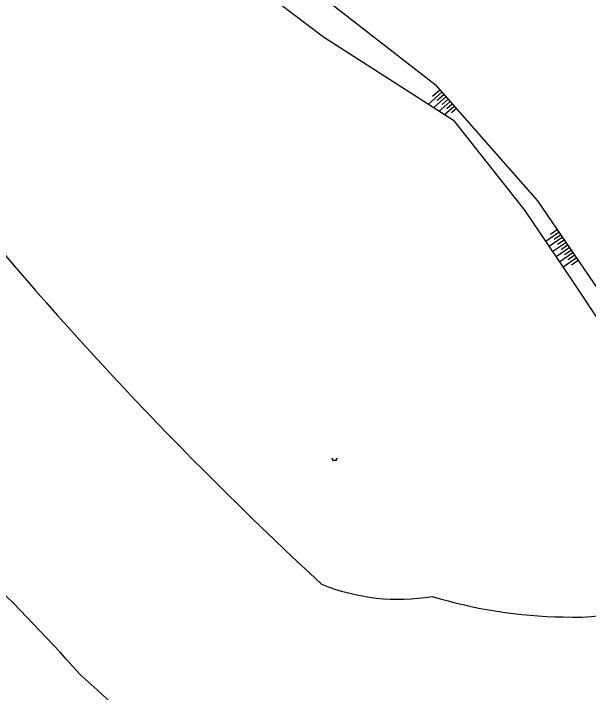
# Model space of a CAD drawing. Extents: x -596024 to -594475, y -1163820 to -1161957.
# Drawn here: x -594851.1 to -594665.4, y -1163399 to -1163179.9 of the extents above; entities that cross this region are included whole.
import ezdxf

# ---------------------------------------------------------------- set-up
doc = ezdxf.new("R2010")
doc.units = 0
for name, color, linetype in [('Level 11', 7, 'Continuous'), ('Level 14', 7, 'Continuous'), ('Level 15', 7, 'Continuous'), ('Level 35', 7, 'Continuous')]:
    doc.layers.add(name, color=color, linetype=linetype)

msp = doc.modelspace()

# ---------------------------------------------------------------- linework, layer by layer
at = {"layer": 'Level 11'}
for centre, radius, start, end in [((-593908.2, -1162449.38), 1244.17, 219.51332, 227.31928), ((-595255.78, -1163769.98), 568.79, 41.5148, 51.5732), ((-594670.12, -1163302.34), 72.36, 267.2621, 342.021), ((-594726.83, -1163303.5), 65.41, 247.7115, 279.6046), ((-594671.09, -1163220), 154.63, 253.1482, 269.079), ((-597828.39, -1166727.79), 4484.64, 46.9946, 48.03959)]:
    msp.add_arc(centre, radius, start, end, dxfattribs=at)
at = {"layer": 'Level 14'}
for points in [[(-594849.56, -1163069.93), (-594825.66, -1163098.07), (-594804.11, -1163127.21), (-594774.05, -1163158.5), (-594750.2, -1163175.35), (-594714.94, -1163202.79), (-594681.94, -1163240.35), (-594659.17, -1163273.5), (-594628.17, -1163300.36), (-594609.26, -1163315.98), (-594601.3, -1163324.67), (-594573.81, -1163358.62), (-594547.84, -1163390.92), (-594519.23, -1163427.19), (-594491.51, -1163461.31), (-594475.47, -1163481.53)], [(-594578.57, -1163376.77), (-594610.05, -1163350.3), (-594626.52, -1163322.33), (-594650.22, -1163296.72), (-594670.71, -1163265.86), (-594685.95, -1163243.28), (-594708.76, -1163214.63), (-594751.03, -1163187.52), (-594784.9, -1163161.8), (-594807.54, -1163138.94), (-594824.83, -1163116.33)]]:
    msp.add_lwpolyline(points, dxfattribs=at)
at = {"layer": 'Level 15'}
for points in [[(-594717.26, -1163209.18), (-594712.79, -1163205.22)], [(-594715.79, -1163206.55), (-594713.45, -1163204.48)], [(-594714.26, -1163207.86), (-594712.13, -1163205.97)], [(-594715.51, -1163210.3), (-594711.46, -1163206.72)], [(-594713.76, -1163211.42), (-594710.14, -1163208.22)], [(-594712.72, -1163209.17), (-594710.8, -1163207.47)], [(-594712.01, -1163212.54), (-594708.81, -1163209.72)], [(-594711.18, -1163210.48), (-594709.48, -1163208.97)], [(-594709.64, -1163211.79), (-594708.15, -1163210.47)], [(-594677.68, -1163251.02), (-594675.59, -1163249.59)], [(-594679.2, -1163253.28), (-594675.03, -1163250.41)], [(-594678.08, -1163254.94), (-594673.89, -1163252.06)], [(-594676.55, -1163252.67), (-594674.46, -1163251.24)], [(-594676.96, -1163256.6), (-594672.76, -1163253.71)], [(-594675.42, -1163254.33), (-594673.33, -1163252.89)], [(-594675.84, -1163258.25), (-594671.63, -1163255.36)], [(-594674.3, -1163255.98), (-594672.2, -1163254.54)], [(-594673.17, -1163257.63), (-594671.06, -1163256.18)], [(-594674.72, -1163259.91), (-594670.5, -1163257.01)], [(-594673.61, -1163261.57), (-594669.36, -1163258.66)], [(-594672.05, -1163259.29), (-594669.93, -1163257.83)], [(-594670.92, -1163260.94), (-594668.8, -1163259.48)]]:
    msp.add_lwpolyline(points, dxfattribs=at)
at = {"layer": 'Level 35'}
msp.add_lwpolyline([(-594746.47, -1163323.58), (-594746.97, -1163323.58), (-594746.97, -1163324.08), (-594747.97, -1163324.08), (-594747.97, -1163323.58), (-594748.47, -1163323.58)], dxfattribs=at)

doc.saveas('drawing.dxf')
